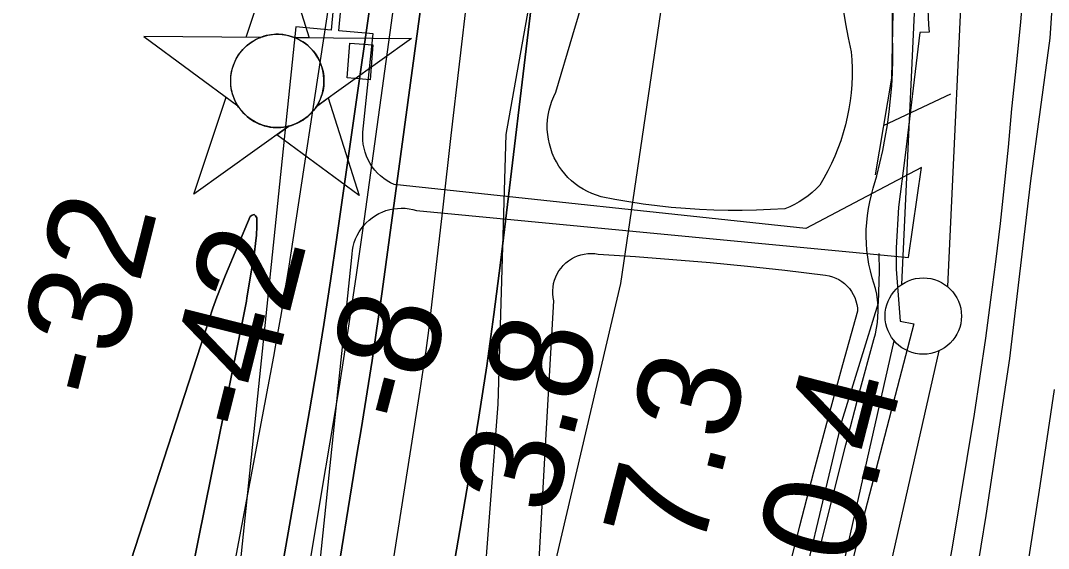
# Model space of a CAD drawing. Extents: x 3683402 to 3721514, y 487807 to 513565.
# Drawn here: x 3711901 to 3712574, y 496927 to 497272 of the extents above; entities that cross this region are included whole.
import ezdxf

# ---------------------------------------------------------------- set-up
doc = ezdxf.new("R2010")
doc.units = 0
for name, color, linetype in [('V-BLDG-OTLN', 7, 'Continuous'), ('V-CHAN-DOCK', 7, 'Continuous'), ('V-CHAN-NAID', 7, 'Continuous'), ('V-FLOD-BASE', 7, 'Continuous'), ('V-LEVE-TOET', 7, 'Continuous'), ('V-RIVR-EDGE', 7, 'Continuous'), ('V-RIVR-RANG', 7, 'Continuous'), ('V-ROAD-CNTR', 7, 'Continuous'), ('V-RRAP-FSHR', 7, 'Continuous'), ('V-SITE-VEGE', 7, 'Continuous'), ('V-SURV-LINE', 7, 'Continuous'), ('V-TOPO-DPTH', 7, 'Continuous'), ('V-TOPO-MINR', 7, 'Continuous'), ('V-TOPO-WATR', 7, 'Continuous')]:
    doc.layers.add(name, color=color, linetype=linetype)

msp = doc.modelspace()

# ---------------------------------------------------------------- linework, layer by layer
at = {"layer": 'V-BLDG-OTLN'}
msp.add_lwpolyline([(3712132.08, 497256.17), (3712130.26, 497233.39), (3712115.11, 497234.6), (3712116.94, 497257.38)], close=True, dxfattribs=at)
at = {"layer": 'V-CHAN-DOCK'}
for points in [[(3712114.21, 497367.61), (3712104.82, 497265.74), (3712081.68, 497267.98), (3712037.48, 496843.58)], [(3712088.39, 496830.07), (3712118.37, 497119.3), (3712118.66, 497121.83), (3712119.15, 497124.33), (3712119.83, 497126.79), (3712120.7, 497129.18), (3712121.76, 497131.5), (3712122.99, 497133.73), (3712124.4, 497135.85), (3712125.97, 497137.86), (3712127.7, 497139.74), (3712129.56, 497141.47), (3712131.56, 497143.06), (3712133.67, 497144.48), (3712135.89, 497145.73), (3712138.2, 497146.81), (3712140.59, 497147.7), (3712143.04, 497148.4), (3712145.54, 497148.9), (3712148.07, 497149.21), (3712150.61, 497149.32), (3712153.16, 497149.22), (3712155.69, 497148.93), (3712158.19, 497148.44), (3712160.65, 497147.75), (3712482.7, 497116.94), (3712491.07, 497175.99), (3712415.46, 497135.98), (3712146.04, 497164.72), (3712143.63, 497165.86), (3712141.3, 497167.19), (3712139.09, 497168.7), (3712137.01, 497170.39), (3712135.06, 497172.23), (3712133.27, 497174.21), (3712131.64, 497176.33), (3712130.18, 497178.58), (3712128.9, 497180.93), (3712127.81, 497183.37), (3712126.91, 497185.89), (3712126.22, 497188.48), (3712125.73, 497191.11), (3712125.45, 497193.77), (3712125.38, 497196.45), (3712125.52, 497199.12), (3712132.12, 497263.47), (3712109.8, 497265.33), (3712119.21, 497367.29)]]:
    msp.add_lwpolyline(points, dxfattribs=at)
at = {"layer": 'V-CHAN-NAID'}
for points in [[(3712058.6, 497261.11), (3712049.01, 497261.18), (3712070.14, 497324.67), (3712090.36, 497260.89), (3712080.78, 497260.96), (3712079.2, 497261.54), (3712077.1, 497262.16), (3712075.06, 497262.61), (3712073.03, 497262.91), (3712071.86, 497263.03), (3712070.33, 497263.11), (3712068.6, 497263.11), (3712067.23, 497263.04), (3712065.33, 497262.84), (3712063.96, 497262.62), (3712062.18, 497262.23), (3712060.65, 497261.81), (3712059.62, 497261.48)], [(3712058.6, 497261.11), (3711982.11, 497261.66), (3712043.67, 497216.26), (3712042.56, 497218.17), (3712041.75, 497219.79), (3712040.93, 497221.76), (3712040.23, 497223.82), (3712039.86, 497225.14), (3712039.5, 497226.77), (3712039.26, 497228.21), (3712039.07, 497229.81), (3712038.96, 497231.54), (3712038.95, 497233.13), (3712039.06, 497235.2), (3712039.24, 497236.82), (3712039.63, 497239.02), (3712040.11, 497240.94), (3712040.72, 497242.83), (3712041.37, 497244.51), (3712042.1, 497246.1), (3712042.91, 497247.63), (3712043.97, 497249.37), (3712045, 497250.84), (3712046, 497252.11), (3712047.01, 497253.25), (3712048.32, 497254.59), (3712049.37, 497255.56), (3712051.08, 497256.95), (3712052.3, 497257.82), (3712053.98, 497258.89), (3712055.71, 497259.84), (3712057.16, 497260.52)], [(3712080.78, 497260.96), (3712157.27, 497260.41), (3712095.06, 497215.89), (3712095.98, 497217.38), (3712096.95, 497219.23), (3712097.67, 497220.81), (3712098.41, 497222.77), (3712098.95, 497224.55), (3712099.35, 497226.19), (3712099.71, 497228.2), (3712099.9, 497229.78), (3712100.02, 497231.98), (3712099.99, 497234.04), (3712099.8, 497236.26), (3712099.54, 497238.02), (3712099.05, 497240.25), (3712098.41, 497242.39), (3712097.66, 497244.38), (3712097.01, 497245.82), (3712096, 497247.73), (3712094.94, 497249.46), (3712093.73, 497251.16), (3712092.46, 497252.7), (3712091.19, 497254.06), (3712089.56, 497255.6), (3712087.82, 497257.01), (3712086.13, 497258.18), (3712084.25, 497259.32), (3712082.78, 497260.08)], [(3712077.03, 497202.99), (3712014.83, 497158.46), (3712035.96, 497221.95), (3712043.67, 497216.26), (3712044.31, 497215.29), (3712045.69, 497213.43), (3712046.9, 497212.02), (3712048.37, 497210.52), (3712049.76, 497209.26), (3712051.21, 497208.11), (3712052.62, 497207.12), (3712054.29, 497206.09), (3712056.01, 497205.17), (3712057.8, 497204.36), (3712059.25, 497203.81), (3712060.87, 497203.28), (3712063.1, 497202.71), (3712064.63, 497202.43), (3712066.66, 497202.17), (3712068.19, 497202.07), (3712070.05, 497202.04), (3712071.74, 497202.12), (3712073.45, 497202.3), (3712075.36, 497202.61)], [(3712095.06, 497215.89), (3712102.86, 497221.47), (3712123.08, 497157.7), (3712069.24, 497197.41), (3712077.03, 497202.99), (3712078.7, 497203.46), (3712080.31, 497204.02), (3712082.47, 497204.94), (3712084.2, 497205.82), (3712086.07, 497206.93), (3712087.81, 497208.15), (3712089.36, 497209.39), (3712090.65, 497210.56), (3712092.03, 497211.98), (3712093.24, 497213.38), (3712094.36, 497214.85)]]:
    msp.add_lwpolyline(points, close=True, dxfattribs=at)
msp.add_circle((3712069.49, 497232.58), 30.54, dxfattribs=at)
at = {"layer": 'V-FLOD-BASE'}
for points in [[(3712515.83, 497555.73), (3712513.71, 497526.88), (3712510.53, 497487.47), (3712507.14, 497448.08), (3712503.54, 497408.7), (3712499.72, 497369.35), (3712495.69, 497330.02), (3712495.12, 497319.9), (3712494.79, 497309.77), (3712494.69, 497299.64), (3712494.83, 497289.51), (3712495.19, 497279.38), (3712495.8, 497269.26), (3712496.19, 497264.56)], [(3712496.19, 497264.56), (3712489.95, 497264.31), (3712480.33, 497182.35), (3712476.18, 497150.02), (3712474.55, 497123.36), (3712474.67, 497109.33), (3712477.25, 497075.33), (3712486.06, 497073.64), (3712472.59, 497021.7), (3712451.39, 496940.45), (3712434.18, 496871.6)]]:
    msp.add_lwpolyline(points, dxfattribs=at)
at = {"layer": 'V-LEVE-TOET'}
for points in [[(3712558.39, 497299.76), (3712555.9, 497271.25)], [(3712424.25, 496924.99), (3712432.79, 496959.7), (3712441.59, 496994.35), (3712450.64, 497028.93), (3712459.94, 497063.45), (3712460.96, 497067.05), (3712461.75, 497070.7), (3712462.32, 497074.4), (3712462.67, 497078.12), (3712462.79, 497081.86), (3712462.69, 497085.6), (3712462.36, 497089.32), (3712461.81, 497093.03), (3712461.04, 497096.68), (3712460.05, 497100.29), (3712458.85, 497103.83), (3712457.7, 497108.25), (3712456.75, 497112.72), (3712456, 497117.22), (3712455.45, 497121.75), (3712455.1, 497126.31), (3712454.96, 497130.87), (3712455.02, 497135.44), (3712455.28, 497140), (3712455.75, 497144.54), (3712456.41, 497149.06), (3712457.28, 497153.54), (3712458.34, 497157.99), (3712459.6, 497162.38), (3712461.89, 497170.59), (3712463.95, 497178.85), (3712465.79, 497187.17), (3712467.41, 497195.54), (3712468.8, 497203.95), (3712469.97, 497212.39), (3712470.91, 497220.85), (3712471.62, 497229.35), (3712472.11, 497237.85), (3712472.37, 497246.37), (3712472.13, 497268.74), (3712472.12, 497291.11)], [(3712555.9, 497271.25), (3712553.16, 497242.76), (3712550.16, 497214.3), (3712547.85, 497189.25), (3712545.31, 497164.22), (3712542.56, 497139.22), (3712539.58, 497114.24), (3712536.39, 497089.28), (3712532.99, 497064.36), (3712529.36, 497039.46), (3712525.52, 497014.6), (3712520.92, 496985.54), (3712516.12, 496956.52), (3712511.12, 496927.52), (3712505.93, 496898.57), (3712500.53, 496869.65)]]:
    msp.add_lwpolyline(points, dxfattribs=at)
at = {"layer": 'V-RIVR-EDGE'}
msp.add_lwpolyline([(3712204.01, 496890.22), (3712213.94, 497021.07), (3712219.18, 497197.55), (3712241.7, 497323.57), (3712272.2, 497518), (3712296.42, 497600.18), (3712316.35, 497650.56), (3712341.9, 497785.57), (3712355.96, 497885.79), (3712360.3, 497943.41), (3712378.68, 498093.45), (3712372.23, 498154.1), (3712380.86, 498245.92), (3712394.33, 498352.15), (3712411.46, 498480.58)], dxfattribs=at)
at = {"layer": 'V-ROAD-CNTR'}
msp.add_lwpolyline([(3712520.43, 496867.84), (3712533.54, 496948.17), (3712548.95, 497050.93), (3712562.71, 497167.18), (3712575.36, 497260.57), (3712583.46, 497381.85), (3712598.3, 497622.94), (3712605.83, 497774.15), (3712613.45, 497943.19), (3712618.91, 498031.58), (3712624.83, 498133.76), (3712639.07, 498222.69), (3712653.66, 498308.07), (3712673.49, 498400.05), (3712704.45, 498534.01), (3712757.82, 498747.45), (3712811.08, 498963.98), (3712884.34, 499260.84), (3712937.4, 499496.61), (3713009.46, 499793.9), (3713067.04, 500042.91)], dxfattribs=at)
at = {"layer": 'V-RRAP-FSHR'}
msp.add_line((3712466.27, 497203.4), (3712510.43, 497224.25), dxfattribs=at)
for points in [[(3712867.93, 500023.93), (3712462.27, 498241.04), (3712294.2, 497099.97), (3712107.83, 496305.16), (3711903.84, 495296.45), (3711748.32, 494629.16), (3711676.95, 494440.8), (3711574.55, 494239), (3711331.37, 493807.46), (3711144.27, 493495.21)], [(3712502.95, 497831.79), (3712502.74, 497830.83), (3712493.44, 497709.75), (3712487.42, 497528.87), (3712473.1, 497374.81), (3712472.48, 497277.32), (3712471.6, 497234.5), (3712460.75, 497171.13)], [(3712463.27, 497119.63), (3712463.43, 497108.23), (3712462.75, 497087.05), (3712438.85, 497009.43), (3712403.62, 496861.52), (3712365.47, 496675.24), (3712322.44, 496512.8), (3712291.75, 496364.34), (3712255.02, 496191.66), (3712214.42, 495993.64), (3712169.77, 495768.86), (3712139.07, 495593.78), (3712084.86, 495336.57), (3712052.8, 495159.54), (3712012.64, 494955.84), (3711962.79, 494750.36)]]:
    msp.add_lwpolyline(points, dxfattribs=at)
at = {"layer": 'V-SITE-VEGE'}
for p, q in [((3712263.97, 497117.2), (3712266.06, 497118.09)), ((3712266.06, 497118.09), (3712268.23, 497118.79)), ((3712268.23, 497118.79), (3712270.44, 497119.28)), ((3712270.44, 497119.28), (3712272.7, 497119.58)), ((3712272.7, 497119.58), (3712274.97, 497119.67)), ((3712274.97, 497119.67), (3712277.23, 497119.55)), ((3712277.23, 497119.55), (3712279.48, 497119.23)), ((3712279.48, 497119.23), (3712303.98, 497117.63)), ((3712303.98, 497117.63), (3712328.45, 497115.78)), ((3712255.17, 497110.16), (3712256.66, 497111.88)), ((3712256.66, 497111.88), (3712258.3, 497113.45)), ((3712258.3, 497113.45), (3712260.08, 497114.87)), ((3712260.08, 497114.87), (3712261.97, 497116.12)), ((3712261.97, 497116.12), (3712263.97, 497117.2)), ((3712328.45, 497115.78), (3712352.91, 497113.66)), ((3712352.91, 497113.66), (3712377.34, 497111.29)), ((3712377.34, 497111.29), (3712401.75, 497108.65)), ((3712250.94, 497102.17), (3712251.72, 497104.3)), ((3712251.72, 497104.3), (3712252.7, 497106.35)), ((3712252.7, 497106.35), (3712253.85, 497108.31)), ((3712253.85, 497108.31), (3712255.17, 497110.16)), ((3712401.75, 497108.65), (3712428.41, 497105.53)), ((3712428.41, 497105.53), (3712430.66, 497105.1)), ((3712430.66, 497105.1), (3712432.86, 497104.46)), ((3712432.86, 497104.46), (3712434.99, 497103.61)), ((3712249.8, 497095.47), (3712249.97, 497097.73)), ((3712249.97, 497097.73), (3712250.35, 497099.97)), ((3712250.35, 497099.97), (3712250.94, 497102.17)), ((3712434.99, 497103.61), (3712437.03, 497102.58)), ((3712437.03, 497102.58), (3712438.96, 497101.35)), ((3712438.96, 497101.35), (3712440.77, 497099.94)), ((3712440.77, 497099.94), (3712442.44, 497098.37)), ((3712442.44, 497098.37), (3712443.95, 497096.65)), ((3712249.82, 497093.19), (3712249.8, 497095.47)), ((3712250.06, 497090.93), (3712249.82, 497093.19)), ((3712250.49, 497088.7), (3712250.06, 497090.93)), ((3712443.95, 497096.65), (3712445.3, 497094.8)), ((3712445.3, 497094.8), (3712446.47, 497092.83)), ((3712446.47, 497092.83), (3712447.44, 497090.76)), ((3712447.44, 497090.76), (3712448.22, 497088.6)), ((3712245.21, 496997.49), (3712250.49, 497088.7)), ((3712448.22, 497088.6), (3712448.8, 497086.39)), ((3712448.8, 497086.39), (3712449.15, 497084.12)), ((3712449.15, 497084.12), (3712449.3, 497081.84)), ((3712449.3, 497081.84), (3712439.5, 497046.78)), ((3712439.5, 497046.78), (3712429.9, 497011.66)), ((3712568.75, 496967.6), (3712578.15, 497030.62)), ((3712429.9, 497011.66), (3712420.51, 496976.48)), ((3712240.05, 496906.28), (3712245.21, 496997.49)), ((3712420.51, 496976.48), (3712411.33, 496941.24)), ((3712559.1, 496904.62), (3712568.75, 496967.6)), ((3712411.33, 496941.24), (3712402.36, 496905.96))]:
    msp.add_line(p, q, dxfattribs=at)
msp.add_lwpolyline([(3712439.84, 497279.26), (3712441.38, 497270.03), (3712443.14, 497260.83), (3712445.11, 497251.68), (3712445.51, 497246.33), (3712445.7, 497240.96), (3712445.69, 497235.6), (3712445.47, 497230.23), (3712445.05, 497224.89), (3712444.42, 497219.55), (3712443.59, 497214.25), (3712442.56, 497208.98), (3712441.33, 497203.76), (3712439.9, 497198.58), (3712438.28, 497193.47), (3712436.46, 497188.42), (3712434.45, 497183.44), (3712432.25, 497178.54), (3712429.86, 497173.74), (3712427.3, 497169.02), (3712424.55, 497164.41), (3712422.12, 497161.91), (3712419.56, 497159.56), (3712416.85, 497157.36), (3712414.02, 497155.33), (3712411.08, 497153.47), (3712408.03, 497151.78), (3712404.89, 497150.27), (3712401.67, 497148.95), (3712392.4, 497148.36), (3712383.12, 497147.97), (3712373.83, 497147.78), (3712364.53, 497147.79), (3712355.23, 497148), (3712345.93, 497148.41), (3712336.64, 497149.02), (3712327.36, 497149.83), (3712318.11, 497150.83), (3712308.88, 497152.04), (3712299.67, 497153.44), (3712290.5, 497155.03), (3712281.37, 497156.83), (3712278.34, 497157.73), (3712275.38, 497158.84), (3712272.5, 497160.15), (3712269.71, 497161.65), (3712267.03, 497163.33), (3712264.47, 497165.19), (3712262.03, 497167.22), (3712259.74, 497169.41), (3712257.6, 497171.74), (3712255.62, 497174.22), (3712253.81, 497176.82), (3712252.17, 497179.54), (3712250.72, 497182.36), (3712249.47, 497185.27), (3712248.41, 497188.27), (3712247.55, 497191.32), (3712246.89, 497194.43), (3712246.45, 497197.57), (3712246.22, 497200.74), (3712246.2, 497203.92), (3712246.39, 497207.09), (3712246.79, 497210.24), (3712247.4, 497213.35), (3712248.22, 497216.42), (3712249.24, 497219.42), (3712250.46, 497222.35), (3712251.87, 497225.19), (3712262.94, 497262.7), (3712274.08, 497300.19)], dxfattribs=at)
at = {"layer": 'V-SURV-LINE'}
for points in [[(3712478.25, 497099.4), (3712489.76, 497347.41)], [(3712519.73, 497346.02), (3712508.22, 497098.01)], [(3712359.25, 496559.31), (3712473.26, 497062.56)], [(3712502.52, 497055.94), (3712388.51, 496552.69)]]:
    msp.add_lwpolyline(points, dxfattribs=at)
msp.add_circle((3712492.31, 497078.74), 25, dxfattribs=at)
at = {"layer": 'V-TOPO-DPTH'}
for points in [[(3711885.47, 496129.94), (3711913.66, 496262.35), (3711941.13, 496394.91), (3711967.51, 496527.69), (3711993.16, 496660.62), (3712067.09, 497052.23), (3712069.66, 497066.29), (3712072.14, 497080.37), (3712074.47, 497094.47), (3712076.7, 497108.59), (3712103.1, 497281.73), (3712107.75, 497317.54), (3712111.34, 497353.43), (3712113.33, 497389.44), (3711869.94, 498295.83)], [(3711885.47, 496129.94), (3711913.66, 496262.35), (3711941.13, 496394.91), (3711967.51, 496527.69), (3711993.16, 496660.62), (3712067.09, 497052.23), (3712069.66, 497066.29), (3712072.14, 497080.37), (3712074.47, 497094.47), (3712076.7, 497108.59), (3712103.1, 497281.73), (3712107.75, 497317.54), (3712111.34, 497353.43), (3712113.33, 497389.44), (3711869.94, 498295.83)], [(3712224.12, 497730.41), (3712211.27, 497633.07), (3712138.14, 497094.83), (3712136.03, 497079.74), (3712133.84, 497064.66), (3712131.54, 497049.6), (3712129.15, 497034.55), (3712126.71, 497019.51), (3712124.27, 497004.46), (3712121.82, 496989.42), (3712119.37, 496974.38), (3712115.86, 496952.89), (3712111.7, 496927.1), (3712107.6, 496901.29)], [(3712107.6, 496901.29), (3712111.7, 496927.1), (3712115.86, 496952.89), (3712119.37, 496974.38), (3712121.82, 496989.42), (3712124.27, 497004.46), (3712126.71, 497019.51), (3712129.15, 497034.55), (3712131.54, 497049.6), (3712133.84, 497064.66), (3712136.03, 497079.74), (3712138.14, 497094.83), (3712211.27, 497633.07), (3712224.12, 497730.41)], [(3712069.03, 496893.22), (3712090.51, 497016.6), (3712095.3, 497044.92), (3712099.93, 497073.27), (3712104.28, 497101.67), (3712108.46, 497130.09), (3712141.95, 497365.31), (3712155.66, 497470.17), (3712167.78, 497575.19), (3712177.5, 497680.47)], [(3712177.5, 497680.47), (3712167.78, 497575.19), (3712155.66, 497470.17), (3712141.95, 497365.31), (3712108.46, 497130.09), (3712104.28, 497101.67), (3712099.93, 497073.27), (3712095.3, 497044.92), (3712090.51, 497016.6), (3712069.03, 496893.22)], [(3712276.96, 497669.65), (3712265.1, 497545.45), (3712251.85, 497421.39), (3712237.68, 497297.43), (3712215.62, 497113.47), (3712211.3, 497079.74), (3712206.64, 497046.06), (3712201.45, 497012.45), (3712195.91, 496978.9), (3712184.3, 496911.78)], [(3711811.81, 496421.28), (3712024.79, 497076.42), (3712027.28, 497083.79), (3712029.9, 497091.11), (3712032.7, 497098.36), (3712035.63, 497105.57), (3712051.69, 497143.8), (3712053.06, 497144.85), (3712054.27, 497145.18), (3712055.28, 497144.41), (3712056.14, 497142.93), (3712056.05, 497137.32), (3712055.76, 497131.73), (3712055.2, 497126.16), (3712054.45, 497120.6), (3712049.61, 497090.62), (3712049.25, 497088.46), (3712048.88, 497086.31), (3712048.47, 497084.16), (3712048.05, 497082.01), (3711852.66, 496116.73)], [(3711852.66, 496116.73), (3712048.05, 497082.01), (3712048.47, 497084.16), (3712048.88, 497086.31), (3712049.25, 497088.46), (3712049.61, 497090.62), (3712054.45, 497120.6), (3712055.2, 497126.16), (3712055.76, 497131.73), (3712056.05, 497137.32), (3712056.14, 497142.93), (3712055.28, 497144.41), (3712054.27, 497145.18), (3712053.06, 497144.85), (3712051.69, 497143.8), (3712035.63, 497105.57), (3712032.7, 497098.36), (3712029.9, 497091.11), (3712027.28, 497083.79), (3712024.79, 497076.42), (3711811.81, 496421.28)]]:
    msp.add_lwpolyline(points, dxfattribs=at)
at = {"layer": 'V-TOPO-MINR'}
for points in [[(3711885.47, 496129.94), (3711913.66, 496262.35), (3711941.13, 496394.91), (3711967.51, 496527.69), (3711993.16, 496660.62), (3712067.09, 497052.23), (3712069.66, 497066.29), (3712072.14, 497080.37), (3712074.47, 497094.47), (3712076.7, 497108.59), (3712103.1, 497281.73), (3712107.75, 497317.54), (3712111.34, 497353.43), (3712113.33, 497389.44), (3711869.94, 498295.83)], [(3712107.6, 496901.29), (3712111.7, 496927.1), (3712115.86, 496952.89), (3712119.37, 496974.38), (3712121.82, 496989.42), (3712124.27, 497004.46), (3712126.71, 497019.51), (3712129.15, 497034.55), (3712131.54, 497049.6), (3712133.84, 497064.66), (3712136.03, 497079.74), (3712138.14, 497094.83), (3712211.27, 497633.07), (3712224.12, 497730.41)], [(3712089.84, 496911.42), (3712098.69, 496963.99), (3712104.11, 496996.14), (3712110.09, 497032.66), (3712115.86, 497069.21), (3712121.3, 497105.8), (3712126.52, 497142.43), (3712165.9, 497427.63), (3712183.3, 497560.21), (3712199.49, 497692.93)], [(3712123.89, 496781.64), (3712163.02, 497030.19), (3712164.99, 497043.21), (3712166.85, 497056.25), (3712168.55, 497069.31), (3712170.14, 497082.38), (3712177.94, 497149.94), (3712183.36, 497196.8), (3712188.77, 497243.66), (3712194.18, 497290.52), (3712199.6, 497337.39), (3712206.05, 497393.24), (3712214.78, 497468.02), (3712223.63, 497542.79), (3712232.68, 497617.53), (3712241.85, 497692.26)], [(3712069.03, 496893.22), (3712090.51, 497016.6), (3712095.3, 497044.92), (3712099.93, 497073.27), (3712104.28, 497101.67), (3712108.46, 497130.09), (3712141.95, 497365.31), (3712155.66, 497470.17), (3712167.78, 497575.19), (3712177.5, 497680.47)], [(3711852.66, 496116.73), (3712048.05, 497082.01), (3712048.47, 497084.16), (3712048.88, 497086.31), (3712049.25, 497088.46), (3712049.61, 497090.62), (3712054.45, 497120.6), (3712055.2, 497126.16), (3712055.76, 497131.73), (3712056.05, 497137.32), (3712056.14, 497142.93), (3712055.28, 497144.41), (3712054.27, 497145.18), (3712053.06, 497144.85), (3712051.69, 497143.8), (3712035.63, 497105.57), (3712032.7, 497098.36), (3712029.9, 497091.11), (3712027.28, 497083.79), (3712024.79, 497076.42), (3711811.81, 496421.28)]]:
    msp.add_lwpolyline(points, dxfattribs=at)
at = {"layer": 'V-TOPO-WATR'}
msp.add_lwpolyline([(3712184.3, 496911.78), (3712195.91, 496978.9), (3712201.45, 497012.45), (3712206.64, 497046.06), (3712211.3, 497079.74), (3712215.62, 497113.47), (3712237.68, 497297.43), (3712251.85, 497421.39), (3712265.1, 497545.45), (3712276.96, 497669.65)], dxfattribs=at)

# ---------------------------------------------------------------- texts
at = {"layer": 'V-RIVR-RANG'}
for s, rotation, p in [('-32', 75.85911, (3711959.57, 497021.76)), ('-42', 75.85911, (3712057.38, 497000.67)), ('-8', 75.57833, (3712161.62, 497006.08)), ('3.8', 75.57833, (3712249.66, 496946.93)), ('7.3', 75.57833, (3712346.57, 496922.26)), ('10.4', 75.57833, (3712435.2, 496865.4))]:
    msp.add_text(s, height=67, rotation=rotation, dxfattribs=at).set_placement(p)

doc.saveas('drawing.dxf')
